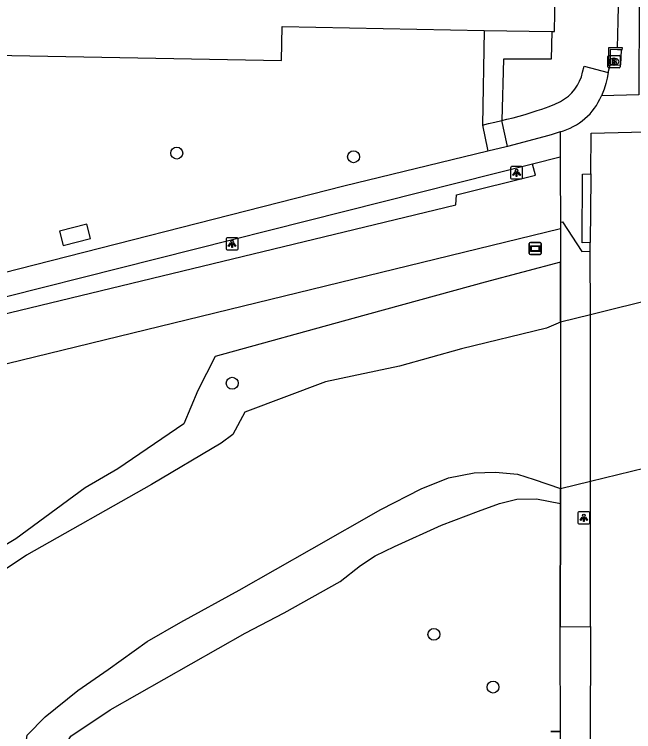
# Model space of a CAD drawing. Extents: x 161477 to 163040, y 383680 to 384868.
# Drawn here: x 162134.9 to 162185.7, y 384690.8 to 384749.5 of the extents above; entities that cross this region are included whole.
import ezdxf

# ---------------------------------------------------------------- set-up
doc = ezdxf.new("R2010")
doc.units = 0
for name, color, linetype in [('IMGEO_Boom', 7, 'Continuous'), ('IMGEO_Brandkraan', 7, 'Continuous'), ('IMGEO_Dek', 7, 'Continuous'), ('IMGEO_Groenvoorziening', 7, 'Continuous'), ('IMGEO_Hek', 7, 'Continuous'), ('IMGEO_Lichtpunt', 7, 'Continuous'), ('IMGEO_Muur', 7, 'Continuous'), ('IMGEO_Pand', 7, 'Continuous'), ('IMGEO_Rijbaan_lokaal_gesloten', 7, 'Continuous'), ('IMGEO_Rijbaan_lokaal_open', 7, 'Continuous'), ('IMGEO_Verkeersbordpaal', 7, 'Continuous'), ('IMGEO_Verklikker', 7, 'Continuous'), ('IMGEO_Voetpad_gesloten', 7, 'Continuous'), ('IMGEO_Voetpad_op_trap', 7, 'Continuous'), ('IMGEO_Voetpad_open', 7, 'Continuous'), ('IMGEO_Waterloop', 7, 'Continuous')]:
    doc.layers.add(name, color=color, linetype=linetype)

msp = doc.modelspace()

# ---------------------------------------------------------------- linework, layer by layer
at = {"layer": 'IMGEO_Boom'}
for centre in [(162148.22, 384738.17), (162162.71, 384737.87), (162152.76, 384719.31), (162169.29, 384698.73), (162174.13, 384694.41)]:
    msp.add_circle(centre, 0.489, dxfattribs=at)
at = {"layer": 'IMGEO_Brandkraan'}
for p, q in [((162183.533, 384745.238), (162183.533, 384746.09)), ((162183.608, 384746.164), (162184.46, 384746.164)), ((162184.021, 384745.944), (162184.046, 384745.944)), ((162184.534, 384746.09), (162184.534, 384745.238)), ((162184.044, 384745.384), (162184.019, 384745.384)), ((162184.46, 384745.164), (162183.608, 384745.164))]:
    msp.add_line(p, q, dxfattribs=at)
for points in [[(162183.533, 384745.238), (162183.533, 384746.09)], [(162183.608, 384746.164), (162184.46, 384746.164)], [(162183.881, 384745.864), (162183.881, 384745.464), (162184.094, 384745.464)], [(162184.112, 384745.864), (162183.881, 384745.864)], [(162184.534, 384746.09), (162184.534, 384745.238)], [(162184.06, 384745.783), (162184.006, 384745.783), (162184.006, 384745.707)], [(162184.006, 384745.707), (162184.059, 384745.707)], [(162184.068, 384745.631), (162184.006, 384745.631), (162184.006, 384745.55)], [(162184.006, 384745.55), (162184.068, 384745.55)], [(162184.46, 384745.164), (162183.608, 384745.164)]]:
    msp.add_lwpolyline(points, dxfattribs=at)
for centre, radius, start, end in [((162183.61, 384746.088), 0.0765, 91.55205, 178.44795), ((162183.61, 384746.088), 0.0765, 91.55205, 178.44795), ((162184.116, 384745.719), 0.145, 59.4692, 91.53667), ((162184.141, 384745.766), 0.0922, 285.51372, 58.15012), ((162184.458, 384746.088), 0.0765, 1.55205, 88.44795), ((162184.458, 384746.088), 0.0765, 1.55205, 88.44795), ((162183.61, 384745.24), 0.0765, 181.55205, 268.44795), ((162183.61, 384745.24), 0.0765, 181.55205, 268.44795), ((162184.061, 384745.745), 0.0379, 267.82845, 90.93552), ((162184.069, 384745.59), 0.0404, 269.87594, 90.50774), ((162184.1, 384745.715), 0.251, 268.66757, 293.53466), ((162184.146, 384745.574), 0.105, 301.31148, 78.98903), ((162184.458, 384745.24), 0.0765, 271.55205, 358.44795), ((162184.458, 384745.24), 0.0765, 271.55205, 358.44795)]:
    msp.add_arc(centre, radius, start, end, dxfattribs=at)
for centre, major_axis, ratio, start_param, end_param in [((162184.02, 384745.664), (-0.387, 0.002), 0.722429, 4.712389, 7.853982), ((162184.045, 384745.664), (-0.39, 0.002), 0.717154, 1.570796, 4.712389)]:
    msp.add_ellipse(centre, major_axis=major_axis, ratio=ratio, start_param=start_param, end_param=end_param, dxfattribs=at)
at = {"layer": 'IMGEO_Dek'}
msp.add_lwpolyline([(162193.508, 384727.739), (162191.185, 384727.166), (162187.705, 384726.306), (162182.102, 384724.924), (162179.655, 384724.32), (162179.646, 384710.673), (162182.115, 384711.28), (162187.71, 384712.655), (162191.194, 384713.512), (162193.567, 384714.096)], close=True, dxfattribs=at)
at = {"layer": 'IMGEO_Groenvoorziening'}
for points in [[(162184.323, 384746.791), (162184.371, 384748.971), (162184.971, 384776.287), (162185.334, 384792.849), (162180.183, 384801.369), (162179.355, 384802.282), (162177.842, 384802.557), (162165.246, 384802.031)], [(162181.468, 384744.805), (162181.588, 384745.307), (162183.573, 384744.776)], [(162183.573, 384744.776), (162183.728, 384745.364)], [(162183.573, 384744.776), (162183.471, 384744.317), (162183.36, 384743.86), (162183.228, 384743.408), (162183.133, 384743.134), (162183.013, 384742.861)], [(162174.862, 384740.845), (162175.269, 384740.944), (162175.77, 384741.071), (162176.268, 384741.204), (162176.764, 384741.343), (162177.257, 384741.491), (162177.747, 384741.648), (162178.117, 384741.774), (162178.716, 384741.995), (162179.202, 384742.191), (162179.613, 384742.378), (162179.665, 384742.402)], [(162179.659, 384729.234), (162173.474, 384727.602), (162162.649, 384724.62), (162151.357, 384721.495), (162149.942, 384718.706), (162148.808, 384715.994), (162143.384, 384712.29), (162140.719, 384710.735), (162135.04, 384706.556), (162129.95, 384703.516), (162126.024, 384700.909), (162120.657, 384697.499), (162113.477, 384693.992), (162103.959, 384689.066), (162098.555, 384686.451), (162085.474, 384680.354), (162073.283, 384674.637), (162069.519, 384672.832)], [(162135.318, 384685.601), (162136.605, 384686.86), (162137.681, 384687.85), (162138.706, 384688.927), (162139.544, 384690.385), (162142.759, 384692.543), (162153.833, 384698.819), (162157.022, 384700.503), (162161.605, 384703.056), (162163.267, 384704.383), (162164.463, 384705.166), (162166.053, 384705.924), (162169.907, 384707.674), (162172.937, 384708.812), (162174.657, 384709.452), (162176.091, 384709.811), (162177.703, 384709.839), (162179.645, 384709.455)]]:
    msp.add_lwpolyline(points, dxfattribs=at)
msp.add_arc((162177.979, 384745.545), 3.566, 298.20801, 348.02931, dxfattribs=at)
at = {"layer": 'IMGEO_Hek'}
for points in [[(162179.655, 384724.32), (162179.646, 384710.673)], [(162179.646, 384710.673), (162179.645, 384709.455), (162179.639, 384699.357)]]:
    msp.add_lwpolyline(points, dxfattribs=at)
at = {"layer": 'IMGEO_Lichtpunt'}
for p, q in [((162176.459, 384737.058), (162175.651, 384737.058)), ((162176.459, 384737.058), (162175.651, 384737.058)), ((162175.557, 384736.963), (162175.557, 384736.156)), ((162175.557, 384736.963), (162175.557, 384736.156)), ((162176.553, 384736.156), (162176.553, 384736.963)), ((162176.553, 384736.156), (162176.553, 384736.963)), ((162175.651, 384736.062), (162176.459, 384736.062)), ((162175.651, 384736.062), (162176.459, 384736.062)), ((162152.257, 384731.143), (162152.257, 384730.336)), ((162152.257, 384731.143), (162152.257, 384730.336)), ((162153.159, 384731.238), (162152.351, 384731.238)), ((162153.159, 384731.238), (162152.351, 384731.238)), ((162153.253, 384730.336), (162153.253, 384731.143)), ((162153.253, 384730.336), (162153.253, 384731.143)), ((162152.351, 384730.242), (162153.159, 384730.242)), ((162152.351, 384730.242), (162153.159, 384730.242)), ((162181.07, 384708.681), (162181.07, 384707.874)), ((162181.07, 384708.681), (162181.07, 384707.874)), ((162181.972, 384708.776), (162181.164, 384708.776)), ((162181.972, 384708.776), (162181.164, 384708.776)), ((162182.066, 384707.874), (162182.066, 384708.681)), ((162182.066, 384707.874), (162182.066, 384708.681)), ((162181.164, 384707.78), (162181.972, 384707.78)), ((162181.164, 384707.78), (162181.972, 384707.78))]:
    msp.add_line(p, q, dxfattribs=at)
for points in [[(162175.931, 384736.627), (162175.97, 384736.599), (162175.782, 384736.337), (162175.744, 384736.364), (162175.931, 384736.627)], [(162176.033, 384736.579), (162176.08, 384736.579), (162176.08, 384736.257), (162176.033, 384736.257), (162176.033, 384736.579)], [(162176.143, 384736.599), (162176.181, 384736.626), (162176.368, 384736.364), (162176.329, 384736.336), (162176.143, 384736.599)], [(162152.631, 384730.807), (162152.67, 384730.779), (162152.482, 384730.517), (162152.444, 384730.544), (162152.631, 384730.807)], [(162152.733, 384730.759), (162152.78, 384730.759), (162152.78, 384730.437), (162152.733, 384730.437), (162152.733, 384730.759)], [(162152.843, 384730.779), (162152.881, 384730.806), (162153.068, 384730.544), (162153.029, 384730.516), (162152.843, 384730.779)], [(162181.444, 384708.345), (162181.483, 384708.317), (162181.295, 384708.055), (162181.257, 384708.082), (162181.444, 384708.345)], [(162181.546, 384708.297), (162181.593, 384708.297), (162181.593, 384707.975), (162181.546, 384707.975), (162181.546, 384708.297)], [(162181.656, 384708.317), (162181.694, 384708.344), (162181.881, 384708.082), (162181.842, 384708.054), (162181.656, 384708.317)]]:
    msp.add_lwpolyline(points, dxfattribs=at)
for centre in [(162176.056, 384736.761), (162152.756, 384730.941), (162181.569, 384708.479)]:
    msp.add_circle(centre, 0.0994, dxfattribs=at)
for centre, start, end in [((162175.651, 384736.963), 90, 180), ((162175.651, 384736.963), 90, 180), ((162176.459, 384736.963), 0, 90), ((162176.459, 384736.963), 0, 90), ((162175.651, 384736.156), 180, 270), ((162175.651, 384736.156), 180, 270), ((162176.459, 384736.156), 270, 0), ((162176.459, 384736.156), 270, 360), ((162152.351, 384731.143), 90, 180), ((162152.351, 384731.143), 90, 180), ((162153.159, 384731.143), 0, 90), ((162153.159, 384731.143), 0, 90), ((162152.351, 384730.336), 180, 270), ((162152.351, 384730.336), 180, 270), ((162153.159, 384730.336), 270, 0), ((162153.159, 384730.336), 270, 360), ((162181.164, 384708.681), 90, 180), ((162181.164, 384708.681), 90, 180), ((162181.972, 384708.681), 0, 90), ((162181.972, 384708.681), 0, 90), ((162181.164, 384707.874), 180, 270), ((162181.164, 384707.874), 180, 270), ((162181.972, 384707.874), 270, 0), ((162181.972, 384707.874), 270, 360)]:
    msp.add_arc(centre, 0.0946, start, end, dxfattribs=at)
at = {"layer": 'IMGEO_Muur'}
for points in [[(162184.323, 384746.791), (162183.58, 384746.799), (162183.583, 384745.354), (162183.728, 384745.364)], [(162184.667, 384746.645), (162184.32, 384746.646), (162183.735, 384746.647), (162183.729, 384745.634), (162183.728, 384745.364)], [(162184.667, 384746.645), (162184.717, 384746.646), (162184.739, 384746.786), (162184.323, 384746.791)], [(162179.661, 384732.499), (162179.659, 384729.234), (162179.655, 384724.32)]]:
    msp.add_lwpolyline(points, dxfattribs=at)
at = {"layer": 'IMGEO_Pand'}
for points in [[(162178.939, 384748.127), (162179.156, 384748.123), (162179.647, 384775.696)], [(162125.868, 384746.344), (162156.801, 384745.748), (162156.856, 384748.533), (162173.4, 384748.229)], [(162173.4, 384748.229), (162178.939, 384748.127)]]:
    msp.add_lwpolyline(points, dxfattribs=at)
at = {"layer": 'IMGEO_Rijbaan_lokaal_gesloten'}
for points in [[(162182.134, 384736.457), (162182.168, 384739.794), (162187.699, 384739.941)], [(162182.134, 384736.457), (162182.131, 384736.138), (162182.1, 384730.83)], [(162182.096, 384730.136), (162182.1, 384730.83)], [(162182.102, 384724.924), (162182.096, 384730.136)], [(162187.705, 384726.306), (162182.102, 384724.924)], [(162182.115, 384711.28), (162187.71, 384712.655)], [(162182.127, 384699.384), (162182.115, 384711.28)], [(162182.127, 384699.384), (162182.084, 384689.668)]]:
    msp.add_lwpolyline(points, dxfattribs=at)
at = {"layer": 'IMGEO_Rijbaan_lokaal_open'}
for points in [[(162179.624, 384737.84), (162177.366, 384737.271)], [(162179.624, 384737.84), (162179.627, 384736.863), (162179.661, 384732.499)], [(162131.185, 384724.288), (162171.073, 384733.938), (162171.126, 384734.757), (162177.618, 384736.365), (162177.366, 384737.271)], [(162179.661, 384732.499), (162179.661, 384732.001)], [(162132.066, 384720.368), (162179.661, 384732.001)], [(162187.705, 384726.306), (162182.102, 384724.924)], [(162182.115, 384711.28), (162182.102, 384724.924)], [(162182.115, 384711.28), (162187.71, 384712.655)]]:
    msp.add_lwpolyline(points, dxfattribs=at)
at = {"layer": 'IMGEO_Verkeersbordpaal'}
for p, q in [((162178.872, 384690.755), (162179.662, 384690.755)), ((162179.662, 384690.755), (162178.872, 384690.755))]:
    msp.add_line(p, q, dxfattribs=at)
at = {"layer": 'IMGEO_Verklikker'}
for p, q in [((162177.095, 384729.95), (162177.095, 384730.75)), ((162177.095, 384730.75), (162177.095, 384729.95)), ((162177.195, 384730.85), (162177.985, 384730.85)), ((162177.985, 384730.85), (162177.195, 384730.85)), ((162178.085, 384730.75), (162178.085, 384729.95)), ((162178.085, 384729.95), (162178.085, 384730.75)), ((162177.985, 384729.85), (162177.195, 384729.85)), ((162177.195, 384729.85), (162177.985, 384729.85))]:
    msp.add_line(p, q, dxfattribs=at)
for points in [[(162177.196, 384730.582), (162177.984, 384730.582), (162177.984, 384730.118), (162177.196, 384730.118), (162177.196, 384730.582)], [(162177.261, 384730.517), (162177.261, 384730.183), (162177.919, 384730.183), (162177.919, 384730.517), (162177.261, 384730.517)]]:
    msp.add_lwpolyline(points, dxfattribs=at)
for centre, start, end in [((162177.195, 384730.75), 90, 180), ((162177.195, 384730.75), 90, 180), ((162177.985, 384730.75), 0, 90), ((162177.985, 384730.75), 360, 90), ((162177.195, 384729.95), 180, 270), ((162177.195, 384729.95), 180, 270), ((162177.985, 384729.95), 270, 0), ((162177.985, 384729.95), 270, 0)]:
    msp.add_arc(centre, 0.1, start, end, dxfattribs=at)
at = {"layer": 'IMGEO_Voetpad_gesloten'}
for points in [[(162140.858, 384732.337), (162138.616, 384731.767), (162138.911, 384730.605), (162141.154, 384731.173), (162140.858, 384732.337)], [(162182.102, 384724.924), (162179.655, 384724.32), (162179.646, 384710.673), (162182.115, 384711.28)]]:
    msp.add_lwpolyline(points, dxfattribs=at)
at = {"layer": 'IMGEO_Voetpad_op_trap'}
for points in [[(162175.316, 384738.707), (162175.284, 384738.857), (162174.862, 384740.845)], [(162173.257, 384740.472), (162173.687, 384738.451), (162173.716, 384738.317)]]:
    msp.add_lwpolyline(points, dxfattribs=at)
at = {"layer": 'IMGEO_Voetpad_open'}
for points in [[(162186.096, 384750.549), (162186.084, 384742.937), (162183.013, 384742.861)], [(162173.4, 384748.229), (162173.257, 384740.472)], [(162178.939, 384748.127), (162178.897, 384745.872), (162174.982, 384745.872), (162174.862, 384740.845)], [(162183.728, 384745.364), (162184.612, 384745.401), (162184.667, 384746.645)], [(162173.257, 384740.472), (162173.761, 384740.587), (162174.265, 384740.704), (162174.862, 384740.845)], [(162179.619, 384739.92), (162179.21, 384739.764), (162178.88, 384739.662), (162178.305, 384739.508), (162175.316, 384738.707)], [(162179.619, 384739.92), (162179.624, 384737.84)], [(162173.716, 384738.317), (162161.894, 384735.451), (162131.262, 384727.66)], [(162175.316, 384738.707), (162175.205, 384738.678), (162173.716, 384738.317)], [(162177.366, 384737.271), (162131.216, 384725.634)], [(162182.1, 384730.83), (162181.42, 384730.808), (162181.47, 384736.436), (162182.134, 384736.457)], [(162179.661, 384732.499), (162179.809, 384732.524), (162181.414, 384730.114), (162182.096, 384730.136)], [(162179.661, 384732.001), (162179.659, 384729.234)], [(162179.655, 384724.32), (162179.659, 384729.234)], [(162182.102, 384724.924), (162179.655, 384724.32)], [(162179.646, 384710.673), (162182.115, 384711.28)], [(162179.645, 384709.455), (162179.646, 384710.673)], [(162179.639, 384699.357), (162179.645, 384709.455)], [(162179.639, 384699.357), (162182.127, 384699.384)], [(162179.655, 384689.737), (162179.639, 384699.357)]]:
    msp.add_lwpolyline(points, dxfattribs=at)
msp.add_arc((162178.356, 384744.806), 5.047, 284.49114, 337.32863, dxfattribs=at)
at = {"layer": 'IMGEO_Waterloop'}
for points in [[(162179.655, 384724.32), (162178.504, 384723.827), (162171.546, 384722.135), (162166.463, 384720.713), (162162.594, 384719.896), (162160.414, 384719.426), (162153.797, 384716.925), (162152.819, 384715.111), (162151.863, 384714.407), (162146.162, 384711.002), (162135.922, 384705.205), (162127.657, 384699.687), (162120.648, 384694.554), (162111.648, 384690.148)], [(162135.71, 384688.722), (162135.955, 384690.463), (162137.43, 384691.971), (162140.126, 384694.14), (162142.599, 384695.847), (162145.783, 384698.138), (162148.567, 384699.727), (162153.336, 384702.349), (162159.277, 384705.725), (162164.933, 384708.962), (162168.248, 384710.661), (162170.484, 384711.566), (162172.584, 384711.957), (162174.336, 384712.023), (162176.146, 384711.869), (162177.513, 384711.433), (162179.646, 384710.673)]]:
    msp.add_lwpolyline(points, dxfattribs=at)

doc.saveas('drawing.dxf')
